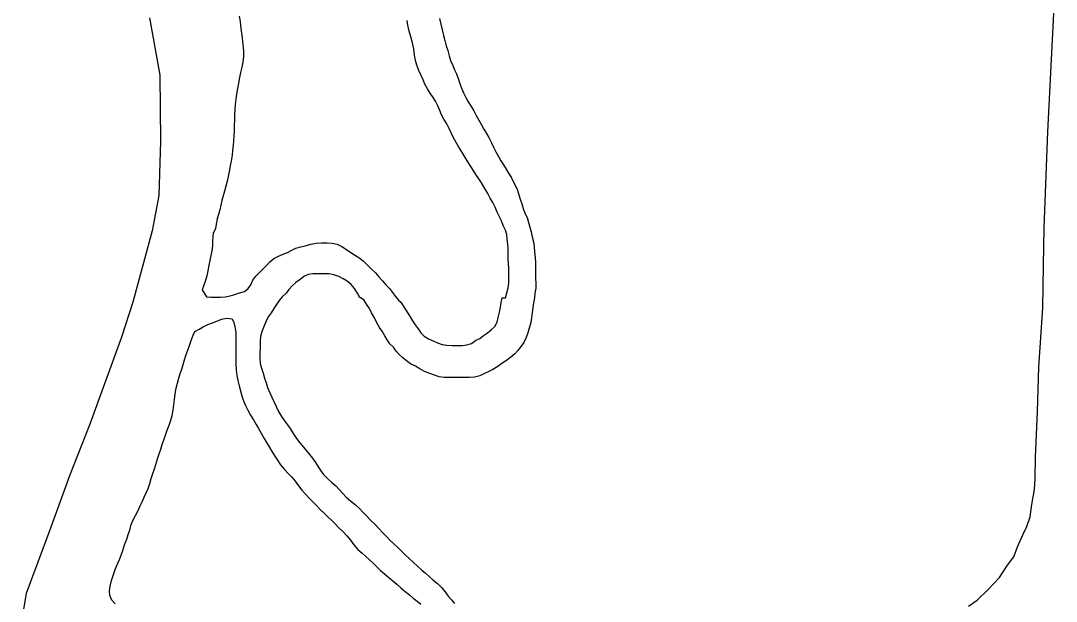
# Model space of a CAD drawing. Extents: x 1945482 to 2853149, y 66427 to 1015778.
# Drawn here: x 2305514 to 2308877, y 188148 to 190034 of the extents above; entities that cross this region are included whole.
import ezdxf

# ---------------------------------------------------------------- set-up
doc = ezdxf.new("R2010")
doc.units = 0
for name, color, linetype in [('Old_Level_44', 7, 'Continuous'), ('Old_Level_52', 7, 'Continuous'), ('Old_Level_60', 7, 'Continuous')]:
    doc.layers.add(name, color=color, linetype=linetype)

msp = doc.modelspace()

# ---------------------------------------------------------------- linework, layer by layer
at = {"layer": 'Old_Level_44'}
msp.add_lwpolyline([(2308591.9, 188131.5), (2308619.7, 188151.8), (2308655.2, 188186.3), (2308692.6, 188224.8), (2308718.1, 188265.2), (2308738.6, 188292.2), (2308751.3, 188324.7), (2308768.9, 188365.8), (2308780.9, 188390.8), (2308792.1, 188422.2), (2308797.9, 188462.6), (2308805.9, 188510.9), (2308808.5, 188547.1), (2308809.6, 188616.3), (2308815.7, 188764.4), (2308819.8, 188908.4), (2308833.4, 189100.6), (2308835.5, 189238.7), (2308837.9, 189360.7), (2308849.9, 189672.8), (2308876.9, 190207.3)], dxfattribs=at)
at = {"layer": 'Old_Level_52'}
msp.add_lwpolyline([(2305932, 190043.5), (2305965.5, 189856.8), (2305967.9, 189642.8), (2305962.9, 189466.5), (2305941.5, 189351.7), (2305878.7, 189119.1), (2305841.1, 189005.6), (2305738.3, 188723.4), (2305673, 188554.8), (2305608, 188376.1), (2305532, 188173.1), (2305514.1, 188070.3)], dxfattribs=at)
at = {"layer": 'Old_Level_60'}
for points in [[(2306223, 190048.8), (2306226.2, 190031.4), (2306229, 190009), (2306230.2, 190000), (2306231, 189993.8), (2306233, 189978.4), (2306235.5, 189956.8), (2306237.2, 189935.4), (2306237.2, 189917.6), (2306235.2, 189899.4), (2306232.2, 189883), (2306228.2, 189865.2), (2306224.5, 189849), (2306221, 189830.6), (2306218.2, 189813.4), (2306215, 189794.8), (2306212.7, 189778.6), (2306210.7, 189761.8), (2306209.5, 189746.8), (2306208.7, 189725.6), (2306208.2, 189709.6), (2306207.7, 189694), (2306207.5, 189676.2), (2306206.5, 189660.8), (2306204.7, 189643.6), (2306203.5, 189628.4), (2306201.7, 189612.2), (2306200.5, 189597.2), (2306197.2, 189577.2), (2306194.5, 189562), (2306190.7, 189544.4), (2306187.5, 189528.2), (2306184.5, 189512.8), (2306180.5, 189496.8), (2306175.5, 189479.8), (2306171, 189465.4)], [(2306790.5, 189942.2), (2306786.5, 189962), (2306781, 189981.8), (2306775.7, 190000), (2306771.5, 190019.6), (2306768.5, 190034.6)], [(2306874.2, 190041.4), (2306878.5, 190022.4), (2306882.7, 190003.8), (2306883.5, 190000), (2306886.7, 189985.8), (2306891, 189969.4), (2306896, 189952.6), (2306900.7, 189936.8), (2306905.5, 189919.4), (2306909.7, 189904.6), (2306917, 189888.6), (2306923.2, 189874.8)], [(2306572, 189290.4), (2306586.2, 189280.6), (2306601.5, 189271.2), (2306615.5, 189262.4), (2306627.2, 189252.4), (2306640.5, 189239.4), (2306652.5, 189227.8), (2306666.2, 189214.8), (2306676.7, 189202), (2306688.5, 189189.2), (2306700, 189176.2), (2306711.5, 189163.4), (2306721, 189150.8), (2306730.7, 189137.4), (2306741, 189126), (2306748.5, 189119), (2306778.5, 189071.8), (2306786.5, 189058.8), (2306795.5, 189045.4), (2306804.5, 189033.2), (2306813.5, 189020), (2306824.2, 189009), (2306838.2, 189000.4), (2306853, 188993.8), (2306867.5, 188987.4), (2306883.2, 188981.6), (2306898.2, 188979.6), (2306915.7, 188979.2), (2306931, 188979), (2306947.5, 188978.8), (2306962.7, 188980.6), (2306977.5, 188985.6), (2306990.7, 188994.4), (2307004.5, 189001.8), (2307016.5, 189011.2), (2307029.7, 189019.8), (2307041.7, 189029.8), (2307053.2, 189040.2), (2307061.5, 189054.6), (2307065, 189070), (2307068.7, 189087.2), (2307072.5, 189103), (2307074.5, 189118.8), (2307078, 189133.6), (2307088.5, 189133.8), (2307093.2, 189150), (2307097.5, 189166), (2307099.7, 189181), (2307099.5, 189197.8), (2307099.5, 189213), (2307099.2, 189229), (2307098.5, 189245.2), (2307097.2, 189261), (2307096.5, 189277), (2307096.5, 189292.2), (2307096, 189307.4), (2307094, 189323), (2307093, 189338.8), (2307088.5, 189353.2), (2307081.2, 189368.8), (2307075.5, 189383.6), (2307067.5, 189398.4), (2307061.2, 189412.2), (2307054.5, 189427.8), (2307047, 189443.6), (2307039, 189457.2), (2307030.5, 189472.8), (2307021.7, 189488.8), (2307013.5, 189501.6), (2307004.5, 189516), (2306994.7, 189531.2), (2306985.7, 189545), (2306976, 189560), (2306965.7, 189575.6), (2306956.2, 189591.4), (2306946.5, 189607.6), (2306937, 189623.2), (2306927.7, 189638.6), (2306919.2, 189653.6), (2306912, 189669.2), (2306905.5, 189683.4), (2306898, 189699), (2306888.5, 189713.8), (2306880.2, 189728), (2306875, 189742.6), (2306869, 189757.4), (2306861.5, 189772), (2306853, 189784.4), (2306843.7, 189798.6), (2306834.7, 189813), (2306826.7, 189827.8), (2306820.7, 189842.2), (2306814, 189856.2), (2306807, 189872), (2306800.5, 189889), (2306796.2, 189904.4), (2306793, 189922.4), (2306790.5, 189942.2)], [(2306923.2, 189874.8), (2306929, 189861), (2306934.7, 189846.2), (2306940.5, 189829.8), (2306945.2, 189814.8), (2306952.2, 189799.6), (2306959.5, 189784), (2306967, 189770.8), (2306976.5, 189755.2), (2306985, 189741), (2306993.5, 189726.2), (2307001.5, 189710.8), (2307010, 189695.8), (2307018.2, 189682), (2307026.5, 189667.8), (2307034, 189654), (2307042.5, 189637.4), (2307049.5, 189623.2), (2307057.5, 189608), (2307065.7, 189592.4), (2307073.2, 189579), (2307081.5, 189565.8), (2307090.2, 189552), (2307098, 189538.8), (2307107, 189525.8), (2307113.5, 189511.6), (2307121.2, 189497.8), (2307127, 189483.2), (2307132, 189468.2), (2307136.5, 189454), (2307141.2, 189439), (2307146.2, 189423.4), (2307151.5, 189408.2), (2307159.2, 189394.2), (2307163.5, 189378.8), (2307167, 189363.2), (2307171.2, 189348), (2307175, 189331.6), (2307179, 189315.6), (2307181.5, 189300.2), (2307183, 189282.6), (2307184.7, 189264), (2307185.5, 189248.4), (2307185.7, 189231.6), (2307186, 189214.4), (2307186.2, 189197.4), (2307186.5, 189180.6), (2307186.7, 189164.8), (2307183.5, 189149), (2307182.5, 189133.8), (2307179.7, 189117.4), (2307177.5, 189101.8), (2307174.7, 189086), (2307173, 189068.8), (2307170.5, 189053.2), (2307165.7, 189035.4), (2307160.7, 189019.8), (2307155.2, 189004.4), (2307147.7, 188988.2), (2307139, 188976), (2307128.5, 188962.8), (2307118.5, 188951.4), (2307104.5, 188940), (2307091.7, 188930), (2307076.5, 188919.8), (2307063, 188910.4), (2307047.5, 188901.2), (2307034.2, 188894.4), (2307020.5, 188887.8), (2307004.7, 188880.6), (2306987.2, 188876), (2306971.5, 188874.2), (2306954.5, 188874.2), (2306939, 188874.4), (2306922.2, 188874.6), (2306906, 188874.8), (2306889.2, 188875), (2306873.2, 188876.8), (2306857.5, 188882.4), (2306842.5, 188887.4), (2306825.5, 188894.4), (2306810.7, 188902.6), (2306795.7, 188911), (2306779.5, 188918.8), (2306766.7, 188928.8), (2306755.5, 188938.6), (2306743.7, 188948.4), (2306733.7, 188959.8), (2306724.7, 188973.4), (2306712.7, 188984.6), (2306704, 188997), (2306696.5, 189010.4), (2306688, 189024.8), (2306679.5, 189037.6), (2306670.7, 189052.6), (2306662.5, 189068.2), (2306653.5, 189085), (2306646.5, 189098.4), (2306637.5, 189112.8)], [(2306171, 189465.4), (2306167.5, 189449.6), (2306163.5, 189435), (2306160.5, 189419.2), (2306156.5, 189404), (2306151.7, 189389.8), (2306149, 189373.4), (2306146.2, 189358.6), (2306138.7, 189342.4), (2306137.5, 189332.8), (2306137.2, 189317.6), (2306137, 189302.2), (2306135, 189286.2), (2306131.5, 189270.6), (2306128.2, 189254.4), (2306125.5, 189239.2), (2306121.7, 189221.4), (2306118.5, 189205.4), (2306113.7, 189189.8), (2306109, 189175)], [(2306109, 189175), (2306103.7, 189159.8), (2306117, 189137.2), (2306132.5, 189135.4), (2306147.7, 189135.2), (2306163, 189135.8), (2306178.2, 189137), (2306194.5, 189140), (2306209, 189144.6), (2306225, 189149.8), (2306240.7, 189154.2), (2306252.7, 189163.4), (2306261.5, 189176.2), (2306268.2, 189190.8), (2306278, 189203.4), (2306288.5, 189215.2), (2306300, 189226.4), (2306311.5, 189237.8), (2306322.7, 189250.4), (2306336.5, 189260.8), (2306351.5, 189269.4), (2306366.2, 189275.2), (2306380.5, 189281.2), (2306394, 189288.4), (2306407.7, 189294.4), (2306423.2, 189299), (2306438, 189303), (2306456.5, 189308), (2306474, 189311.6), (2306491.2, 189312.2), (2306509, 189312.2), (2306525, 189310.8), (2306541.7, 189307.4), (2306557, 189300.4), (2306572, 189290.4)], [(2306637.5, 189112.8), (2306628.7, 189126.6), (2306611.7, 189136.4), (2306613.5, 189138.8), (2306607.5, 189149), (2306598.5, 189163.8), (2306586.7, 189177), (2306574.2, 189187.2), (2306560.7, 189195.6), (2306547.2, 189202.6), (2306530.5, 189208.2), (2306514.2, 189211.4), (2306497.2, 189211.4), (2306481, 189211.2), (2306463, 189211), (2306447.5, 189209.6), (2306433.5, 189202.6), (2306421.5, 189193.4), (2306407.5, 189183.2), (2306395.5, 189173), (2306385.2, 189160.8), (2306376, 189149), (2306363.5, 189136.4), (2306353.5, 189124.4), (2306344.5, 189111.8), (2306335.7, 189099), (2306327.5, 189085.2), (2306318, 189071.8), (2306311.5, 189058), (2306305.2, 189043), (2306298.2, 189026), (2306292.5, 189008.6), (2306291.5, 188991.8), (2306291.2, 188972.8), (2306291, 188955.6), (2306291, 188937.8), (2306292.2, 188920.4), (2306295.7, 188904.8), (2306301, 188888.8), (2306306, 188872.8), (2306310.7, 188857.2), (2306315.2, 188842.4), (2306323, 188824.6), (2306330, 188810.4), (2306336.5, 188796.8), (2306343.2, 188780.2), (2306351, 188764.2), (2306360.5, 188748.4), (2306370.7, 188733.4), (2306380, 188721.4), (2306388.7, 188708.6), (2306399.2, 188692.8), (2306409.7, 188676.8), (2306420.5, 188662.6), (2306432, 188648.2)], [(2306080.5, 189026.6), (2306082, 189025.2), (2306093.5, 189031.2), (2306107, 189039.8), (2306122.2, 189046.4), (2306136.5, 189052.2), (2306150.7, 189058.2), (2306166.5, 189064), (2306183.7, 189067.2), (2306200.5, 189065.2), (2306206.5, 189053.8), (2306209.5, 189039), (2306212.5, 189022.4), (2306212.7, 189006.8), (2306213, 188989.4), (2306213, 188974.2), (2306212.7, 188957), (2306212.5, 188938.2), (2306212.5, 188918.8), (2306213.7, 188898.2), (2306216, 188881.2), (2306219.2, 188865), (2306223.5, 188847.6), (2306227.5, 188831.8), (2306232.2, 188815.4), (2306238, 188799.2), (2306244.5, 188784.2), (2306251.5, 188768.8), (2306260, 188752.6), (2306269.5, 188736.8), (2306278.5, 188722), (2306286.2, 188708.8), (2306294.5, 188694), (2306304.7, 188676.8), (2306312.5, 188663.2), (2306320.5, 188649.4), (2306329, 188636), (2306337.5, 188622.8), (2306347.7, 188606.2), (2306358.2, 188591), (2306370.5, 188575.8), (2306383.5, 188561.8), (2306394.7, 188550.4), (2306405.5, 188537.6), (2306416.2, 188523), (2306427, 188508.8), (2306438.7, 188495.6), (2306451, 188483), (2306462.7, 188470.8), (2306474.7, 188458.6), (2306487, 188446.4), (2306499.5, 188434), (2306511.5, 188422.2), (2306523.2, 188411), (2306534.2, 188400.2), (2306547.2, 188386.4), (2306560, 188374), (2306573.5, 188360.4), (2306585, 188346.2), (2306596.2, 188330.6), (2306609.2, 188315.8), (2306622.5, 188304.4), (2306634.5, 188293.6), (2306646.5, 188282.4), (2306660, 188270), (2306671.5, 188258.6), (2306682.7, 188247.4), (2306695.2, 188236.6), (2306709.5, 188225.2), (2306722.7, 188214.6), (2306735.5, 188203), (2306748.5, 188191), (2306762, 188179), (2306776.5, 188168.4), (2306788.5, 188158), (2306801, 188148.2), (2306813.2, 188138)], [(2305820.5, 188139), (2305810, 188151.8), (2305803, 188166), (2305802.2, 188181.2), (2305804.2, 188197.2), (2305808.5, 188214.8), (2305814.2, 188231.8), (2305819.5, 188247.2), (2305826.7, 188264.2), (2305835, 188283.8), (2305840.5, 188297.8), (2305845.5, 188313.2), (2305851.5, 188331.2), (2305858.5, 188349.2), (2305863.5, 188364.8), (2305868, 188379.2), (2305872, 188394.2), (2305878, 188409.8), (2305886.7, 188426.6), (2305894, 188440.6), (2305901.2, 188455.4), (2305908, 188470.4), (2305915.5, 188486.2), (2305922, 188500), (2305928.2, 188514.4), (2305933.5, 188530.6), (2305938.2, 188546.2), (2305943.5, 188563), (2305948.7, 188577.6), (2305954.2, 188595), (2305958.7, 188610.8), (2305964.2, 188626.6), (2305969, 188642.4), (2305973.7, 188657.2), (2305979, 188672.6), (2305984.2, 188687.8), (2305989.7, 188703.6), (2305996, 188719.4), (2306001.7, 188735.8), (2306006, 188751.4), (2306009.2, 188768.4), (2306011, 188786.4), (2306013, 188802.8), (2306015.7, 188822), (2306019, 188840), (2306022.7, 188856.4), (2306027.2, 188872.4), (2306032.2, 188887.6), (2306037.2, 188902), (2306041.5, 188916.8), (2306045.5, 188932.2), (2306051.2, 188949.8), (2306056.7, 188964), (2306062.5, 188979.2), (2306068, 188995), (2306074, 189012), (2306080.5, 189026.6)], [(2306432, 188648.2), (2306441.7, 188636.8), (2306451.7, 188624.8), (2306461.7, 188612.2), (2306471.5, 188598.8), (2306480.2, 188585), (2306488.5, 188571.8), (2306497.7, 188559.6), (2306511.2, 188545.6), (2306523.7, 188534.4), (2306537.5, 188522.6), (2306548.2, 188511), (2306558.7, 188498.6), (2306571, 188485.8), (2306585.5, 188473.6), (2306600.5, 188461.8), (2306614.5, 188449), (2306626, 188436.6), (2306637.7, 188424.2), (2306650.2, 188411.2), (2306665.5, 188396.6), (2306676.2, 188385.6), (2306690, 188370.6), (2306701, 188358.8), (2306712.7, 188346.6), (2306725.2, 188334.8), (2306737.2, 188323.6), (2306748, 188312.6), (2306761.7, 188299.2), (2306776, 188286.8), (2306789.5, 188274.2), (2306804, 188260.8), (2306815.7, 188249.8), (2306828.5, 188238.6), (2306840.7, 188227.8), (2306852.7, 188217.8), (2306867.5, 188205.4), (2306880, 188192.6), (2306892.2, 188178.4), (2306902.5, 188164.8), (2306912.5, 188152.6), (2306922.7, 188141)]]:
    msp.add_lwpolyline(points, dxfattribs=at)

doc.saveas('drawing.dxf')
